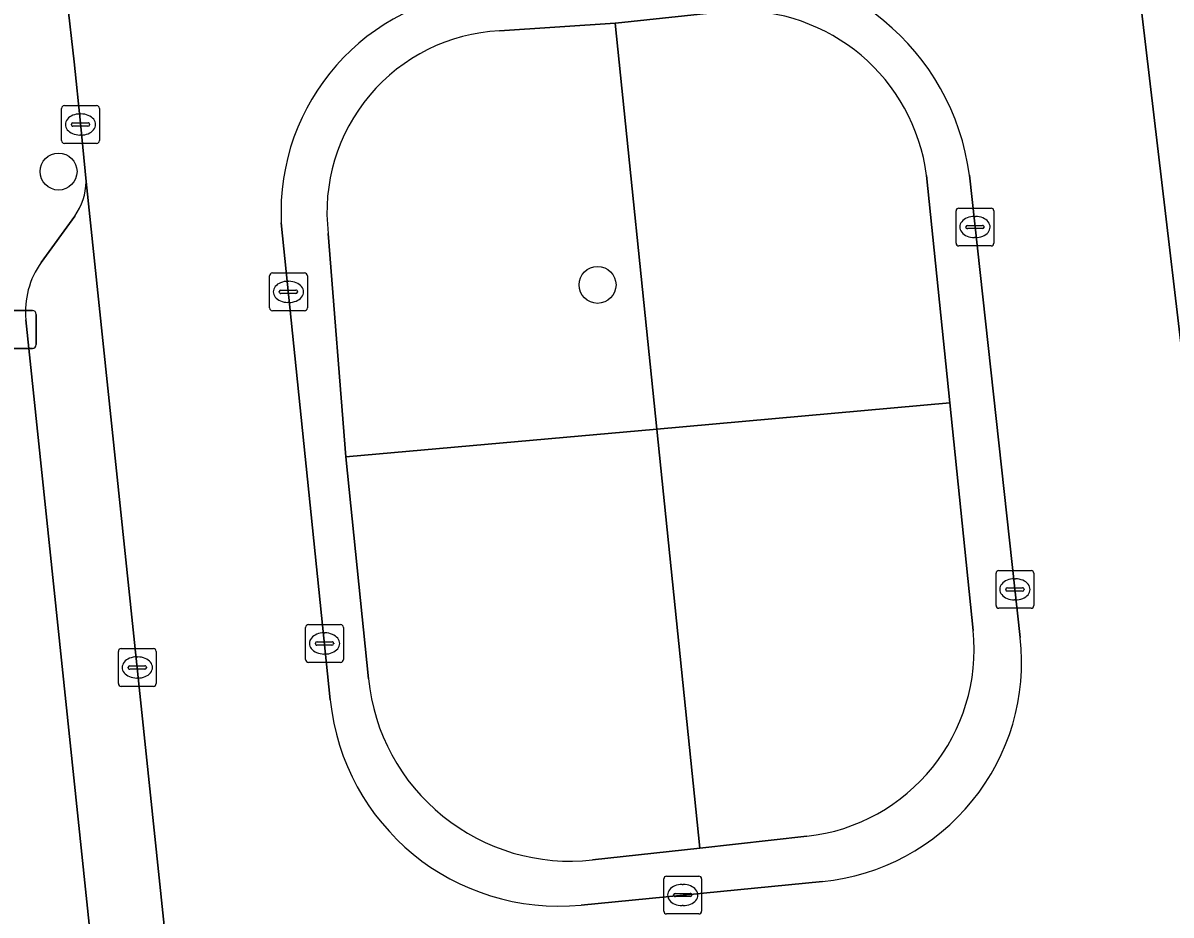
# Model space of a CAD drawing. Extents: x 160554 to 161248, y 385329 to 386506.
# Drawn here: x 160765.44 to 160795.83, y 386054.36 to 386077.97 of the extents above; entities that cross this region are included whole.
import ezdxf

# ---------------------------------------------------------------- set-up
doc = ezdxf.new("R2010")
doc.units = 0
for name, color, linetype in [('IMGEO_Boom', 7, 'Continuous'), ('IMGEO_Groenvoorziening', 7, 'Continuous'), ('IMGEO_Kolk', 7, 'Continuous'), ('IMGEO_Lichtmast', 7, 'Continuous'), ('IMGEO_Parkeervlak_open', 7, 'Continuous'), ('IMGEO_Rijbaan_lokaal_open', 7, 'Continuous'), ('IMGEO_Verkeerseiland_open', 7, 'Continuous'), ('IMGEO_Voetpad_open', 7, 'Continuous')]:
    doc.layers.add(name, color=color, linetype=linetype)

msp = doc.modelspace()

# ---------------------------------------------------------------- linework, layer by layer
at = {"layer": 'IMGEO_Boom'}
for centre in [(160766.382, 386074.034), (160780.651, 386071.036)]:
    msp.add_circle(centre, 0.489, dxfattribs=at)
at = {"layer": 'IMGEO_Groenvoorziening'}
for points in [[(160784.198, 386078.287), (160781.124, 386077.96), (160781.119, 386077.959), (160782.218, 386067.218), (160789.977, 386067.912), (160789.362, 386073.932)], [(160773.521, 386072.392), (160773.989, 386066.482), (160782.218, 386067.218), (160781.119, 386077.959)], [(160781.119, 386077.959), (160778.051, 386077.759)], [(160790.592, 386061.892), (160789.977, 386067.912), (160782.218, 386067.218), (160783.354, 386056.128), (160786.189, 386056.441)], [(160780.518, 386055.814), (160783.354, 386056.128), (160782.218, 386067.218), (160773.989, 386066.482), (160774.586, 386060.608)]]:
    msp.add_lwpolyline(points, dxfattribs=at)
for centre, radius, start, end in [((160784.402, 386073.29), 5.001, 7.3768, 92.3387), ((160778.292, 386072.96), 4.805, 92.8796, 186.7885), ((160785.643, 386061.386), 4.975, 276.3054, 5.8361), ((160779.928, 386061.152), 5.37, 185.8092, 276.3033)]:
    msp.add_arc(centre, radius, start, end, dxfattribs=at)
at = {"layer": 'IMGEO_Kolk'}
for p, q in [((160766.537, 386075.781), (160767.389, 386075.781)), ((160766.462, 386074.855), (160766.462, 386075.707)), ((160766.95, 386075.561), (160766.975, 386075.561)), ((160767.463, 386075.707), (160767.463, 386074.855)), ((160766.721, 386075.275), (160766.721, 386075.287)), ((160767.159, 386075.238), (160766.761, 386075.238)), ((160766.764, 386075.324), (160767.162, 386075.324)), ((160767.205, 386075.287), (160767.205, 386075.275)), ((160766.973, 386075.001), (160766.948, 386075.001)), ((160767.389, 386074.781), (160766.537, 386074.781)), ((160790.141, 386072.141), (160790.141, 386072.993)), ((160790.216, 386073.067), (160791.068, 386073.067)), ((160791.142, 386072.993), (160791.142, 386072.141)), ((160790.629, 386072.847), (160790.654, 386072.847)), ((160790.4, 386072.561), (160790.4, 386072.573)), ((160790.838, 386072.524), (160790.44, 386072.524)), ((160790.443, 386072.61), (160790.841, 386072.61)), ((160790.884, 386072.573), (160790.884, 386072.561)), ((160790.652, 386072.287), (160790.627, 386072.287)), ((160791.068, 386072.067), (160790.216, 386072.067)), ((160771.967, 386070.425), (160771.967, 386071.277)), ((160772.042, 386071.351), (160772.894, 386071.351)), ((160772.968, 386071.277), (160772.968, 386070.425)), ((160772.269, 386070.894), (160772.667, 386070.894)), ((160772.455, 386071.131), (160772.48, 386071.131)), ((160772.226, 386070.845), (160772.226, 386070.857)), ((160772.664, 386070.808), (160772.266, 386070.808)), ((160772.478, 386070.571), (160772.453, 386070.571)), ((160772.71, 386070.857), (160772.71, 386070.845)), ((160772.894, 386070.351), (160772.042, 386070.351)), ((160791.199, 386062.549), (160791.199, 386063.401)), ((160791.274, 386063.475), (160792.126, 386063.475)), ((160792.2, 386063.401), (160792.2, 386062.549)), ((160791.458, 386062.969), (160791.458, 386062.981)), ((160791.501, 386063.018), (160791.899, 386063.018)), ((160791.687, 386063.255), (160791.712, 386063.255)), ((160791.942, 386062.981), (160791.942, 386062.969)), ((160791.896, 386062.932), (160791.498, 386062.932)), ((160791.71, 386062.695), (160791.685, 386062.695)), ((160792.126, 386062.475), (160791.274, 386062.475)), ((160772.922, 386061.119), (160772.922, 386061.971)), ((160772.997, 386062.045), (160773.849, 386062.045)), ((160773.41, 386061.825), (160773.435, 386061.825)), ((160773.923, 386061.971), (160773.923, 386061.119)), ((160773.181, 386061.539), (160773.181, 386061.551)), ((160773.619, 386061.502), (160773.221, 386061.502)), ((160773.224, 386061.588), (160773.622, 386061.588)), ((160773.665, 386061.551), (160773.665, 386061.539)), ((160767.966, 386060.483), (160767.966, 386061.335)), ((160768.041, 386061.409), (160768.893, 386061.409)), ((160768.454, 386061.189), (160768.479, 386061.189)), ((160768.967, 386061.335), (160768.967, 386060.483)), ((160773.433, 386061.265), (160773.408, 386061.265)), ((160768.225, 386060.903), (160768.225, 386060.915)), ((160768.663, 386060.866), (160768.265, 386060.866)), ((160768.268, 386060.952), (160768.666, 386060.952)), ((160768.709, 386060.915), (160768.709, 386060.903)), ((160773.849, 386061.045), (160772.997, 386061.045)), ((160768.477, 386060.629), (160768.452, 386060.629)), ((160768.893, 386060.409), (160768.041, 386060.409)), ((160782.479, 386055.386), (160783.331, 386055.386)), ((160782.404, 386054.46), (160782.404, 386055.312)), ((160782.892, 386055.166), (160782.917, 386055.166)), ((160783.405, 386055.312), (160783.405, 386054.46)), ((160782.663, 386054.88), (160782.663, 386054.892)), ((160783.101, 386054.843), (160782.703, 386054.843)), ((160782.706, 386054.929), (160783.104, 386054.929)), ((160783.147, 386054.892), (160783.147, 386054.88)), ((160782.915, 386054.606), (160782.89, 386054.606)), ((160783.331, 386054.386), (160782.479, 386054.386))]:
    msp.add_line(p, q, dxfattribs=at)
for points in [[(160766.537, 386075.781), (160767.389, 386075.781)], [(160766.462, 386074.855), (160766.462, 386075.707)], [(160767.463, 386075.707), (160767.463, 386074.855)], [(160767.389, 386074.781), (160766.537, 386074.781)], [(160790.141, 386072.141), (160790.141, 386072.993)], [(160790.216, 386073.067), (160791.068, 386073.067)], [(160791.142, 386072.993), (160791.142, 386072.141)], [(160791.068, 386072.067), (160790.216, 386072.067)], [(160771.967, 386070.425), (160771.967, 386071.277)], [(160772.042, 386071.351), (160772.894, 386071.351)], [(160772.968, 386071.277), (160772.968, 386070.425)], [(160772.894, 386070.351), (160772.042, 386070.351)], [(160791.199, 386062.549), (160791.199, 386063.401)], [(160791.274, 386063.475), (160792.126, 386063.475)], [(160792.2, 386063.401), (160792.2, 386062.549)], [(160792.126, 386062.475), (160791.274, 386062.475)], [(160772.922, 386061.119), (160772.922, 386061.971)], [(160772.997, 386062.045), (160773.849, 386062.045)], [(160773.923, 386061.971), (160773.923, 386061.119)], [(160767.966, 386060.483), (160767.966, 386061.335)], [(160768.041, 386061.409), (160768.893, 386061.409)], [(160768.967, 386061.335), (160768.967, 386060.483)], [(160773.849, 386061.045), (160772.997, 386061.045)], [(160768.893, 386060.409), (160768.041, 386060.409)], [(160782.479, 386055.386), (160783.331, 386055.386)], [(160782.404, 386054.46), (160782.404, 386055.312)], [(160783.405, 386055.312), (160783.405, 386054.46)], [(160783.331, 386054.386), (160782.479, 386054.386)]]:
    msp.add_lwpolyline(points, dxfattribs=at)
for centre, radius, start, end in [((160766.539, 386075.705), 0.0765, 91.552, 178.448), ((160766.539, 386075.705), 0.0765, 91.552, 178.448), ((160767.387, 386075.705), 0.0765, 1.552, 88.448), ((160767.387, 386075.705), 0.0765, 1.552, 88.448), ((160766.761, 386075.284), 0.0403, 85.8775, 175.7526), ((160766.758, 386075.274), 0.0366, 178.938, 274.7102), ((160767.162, 386075.281), 0.043, 264.8664, 352.4533), ((160767.166, 386075.286), 0.0386, 1.7309, 96.639), ((160766.539, 386074.857), 0.0765, 181.552, 268.448), ((160766.539, 386074.857), 0.0765, 181.552, 268.448), ((160767.387, 386074.857), 0.0765, 271.552, 358.448), ((160767.387, 386074.857), 0.0765, 271.552, 358.448), ((160790.218, 386072.991), 0.0765, 91.552, 178.448), ((160790.218, 386072.991), 0.0765, 91.552, 178.448), ((160791.066, 386072.991), 0.0765, 1.552, 88.448), ((160791.066, 386072.991), 0.0765, 1.552, 88.448), ((160790.44, 386072.57), 0.0403, 85.8775, 175.7526), ((160790.437, 386072.56), 0.0366, 178.938, 274.7102), ((160790.841, 386072.567), 0.043, 264.8664, 352.4533), ((160790.845, 386072.572), 0.0386, 1.7309, 96.639), ((160790.218, 386072.143), 0.0765, 181.552, 268.448), ((160790.218, 386072.143), 0.0765, 181.552, 268.448), ((160791.066, 386072.143), 0.0765, 271.552, 358.448), ((160791.066, 386072.143), 0.0765, 271.552, 358.448), ((160772.044, 386071.275), 0.0765, 91.552, 178.448), ((160772.044, 386071.275), 0.0765, 91.552, 178.448), ((160772.892, 386071.275), 0.0765, 1.552, 88.448), ((160772.892, 386071.275), 0.0765, 1.552, 88.448), ((160772.266, 386070.854), 0.0403, 85.8775, 175.7526), ((160772.671, 386070.856), 0.0386, 1.7309, 96.639), ((160772.263, 386070.844), 0.0366, 178.938, 274.7102), ((160772.667, 386070.851), 0.043, 264.8664, 352.4533), ((160772.044, 386070.427), 0.0765, 181.552, 268.448), ((160772.044, 386070.427), 0.0765, 181.552, 268.448), ((160772.892, 386070.427), 0.0765, 271.552, 358.448), ((160772.892, 386070.427), 0.0765, 271.552, 358.448), ((160791.276, 386063.399), 0.0765, 91.552, 178.448), ((160791.276, 386063.399), 0.0765, 91.552, 178.448), ((160792.124, 386063.399), 0.0765, 1.552, 88.448), ((160792.124, 386063.399), 0.0765, 1.552, 88.448), ((160791.498, 386062.978), 0.0403, 85.8775, 175.7526), ((160791.495, 386062.968), 0.0366, 178.938, 274.7102), ((160791.899, 386062.975), 0.043, 264.8664, 352.4533), ((160791.903, 386062.98), 0.0386, 1.7309, 96.639), ((160791.276, 386062.551), 0.0765, 181.552, 268.448), ((160791.276, 386062.551), 0.0765, 181.552, 268.448), ((160792.124, 386062.551), 0.0765, 271.552, 358.448), ((160792.124, 386062.551), 0.0765, 271.552, 358.448), ((160772.999, 386061.969), 0.0765, 91.552, 178.448), ((160772.999, 386061.969), 0.0765, 91.552, 178.448), ((160773.847, 386061.969), 0.0765, 1.552, 88.448), ((160773.847, 386061.969), 0.0765, 1.552, 88.448), ((160773.221, 386061.548), 0.0403, 85.8775, 175.7526), ((160773.218, 386061.538), 0.0366, 178.938, 274.7102), ((160773.622, 386061.545), 0.043, 264.8664, 352.4533), ((160773.626, 386061.55), 0.0386, 1.7309, 96.639), ((160768.043, 386061.333), 0.0765, 91.552, 178.448), ((160768.043, 386061.333), 0.0765, 91.552, 178.448), ((160768.891, 386061.333), 0.0765, 1.552, 88.448), ((160768.891, 386061.333), 0.0765, 1.552, 88.448), ((160768.265, 386060.912), 0.0403, 85.8775, 175.7526), ((160768.262, 386060.902), 0.0366, 178.938, 274.7102), ((160768.666, 386060.909), 0.043, 264.8664, 352.4533), ((160768.67, 386060.914), 0.0386, 1.7309, 96.639), ((160772.999, 386061.121), 0.0765, 181.552, 268.448), ((160772.999, 386061.121), 0.0765, 181.552, 268.448), ((160773.847, 386061.121), 0.0765, 271.552, 358.448), ((160773.847, 386061.121), 0.0765, 271.552, 358.448), ((160768.043, 386060.485), 0.0765, 181.552, 268.448), ((160768.043, 386060.485), 0.0765, 181.552, 268.448), ((160768.891, 386060.485), 0.0765, 271.552, 358.448), ((160768.891, 386060.485), 0.0765, 271.552, 358.448), ((160782.481, 386055.31), 0.0765, 91.552, 178.448), ((160782.481, 386055.31), 0.0765, 91.552, 178.448), ((160783.329, 386055.31), 0.0765, 1.552, 88.448), ((160783.329, 386055.31), 0.0765, 1.552, 88.448), ((160782.703, 386054.889), 0.0403, 85.8775, 175.7526), ((160782.7, 386054.879), 0.0366, 178.938, 274.7102), ((160783.104, 386054.886), 0.043, 264.8664, 352.4533), ((160783.108, 386054.891), 0.0386, 1.7309, 96.639), ((160782.481, 386054.462), 0.0765, 181.552, 268.448), ((160782.481, 386054.462), 0.0765, 181.552, 268.448), ((160783.329, 386054.462), 0.0765, 271.552, 358.448), ((160783.329, 386054.462), 0.0765, 271.552, 358.448)]:
    msp.add_arc(centre, radius, start, end, dxfattribs=at)
for centre, major_axis, ratio, start_param, end_param in [((160766.949, 386075.281), (-0.387, 0.002), 0.722429, 4.712389, 7.853982), ((160766.974, 386075.281), (-0.39, 0.002), 0.717154, 1.570796, 4.712389), ((160790.628, 386072.567), (-0.387, 0.002), 0.722429, 4.712389, 7.853982), ((160790.653, 386072.567), (-0.39, 0.002), 0.717154, 1.570796, 4.712389), ((160772.454, 386070.851), (-0.387, 0.002), 0.722429, 4.712389, 7.853982), ((160772.479, 386070.851), (-0.39, 0.002), 0.717154, 1.570796, 4.712389), ((160791.686, 386062.975), (-0.387, 0.002), 0.722429, 4.712389, 7.853982), ((160791.711, 386062.975), (-0.39, 0.002), 0.717154, 1.570796, 4.712389), ((160773.409, 386061.545), (-0.387, 0.002), 0.722429, 4.712389, 7.853982), ((160773.434, 386061.545), (-0.39, 0.002), 0.717154, 1.570796, 4.712389), ((160768.453, 386060.909), (-0.387, 0.002), 0.722429, 4.712389, 7.853982), ((160768.478, 386060.909), (-0.39, 0.002), 0.717154, 1.570796, 4.712389), ((160782.891, 386054.886), (-0.387, 0.002), 0.722429, 4.712389, 7.853982), ((160782.916, 386054.886), (-0.39, 0.002), 0.717154, 1.570796, 4.712389)]:
    msp.add_ellipse(centre, major_axis=major_axis, ratio=ratio, start_param=start_param, end_param=end_param, dxfattribs=at)
at = {"layer": 'IMGEO_Lichtmast'}
for p, q in [((160764.902, 386070.356), (160765.692, 386070.356)), ((160765.692, 386070.356), (160764.902, 386070.356)), ((160765.792, 386070.256), (160765.792, 386069.456)), ((160765.792, 386069.456), (160765.792, 386070.256)), ((160765.692, 386069.356), (160764.902, 386069.356)), ((160764.902, 386069.356), (160765.692, 386069.356))]:
    msp.add_line(p, q, dxfattribs=at)
for centre, start, end in [((160765.692, 386070.256), 0, 90), ((160765.692, 386070.256), 360, 90), ((160765.692, 386069.456), 270, 0), ((160765.692, 386069.456), 270, 0)]:
    msp.add_arc(centre, 0.1, start, end, dxfattribs=at)
at = {"layer": 'IMGEO_Parkeervlak_open'}
for points in [[(160774.765, 385986.114), (160775.99, 385985.247), (160776.471, 385984.724), (160774.881, 386000), (160772.645, 386021.005), (160767.112, 386073.774)], [(160766.809, 386072.857), (160765.923, 386071.629)], [(160765.519, 386070.113), (160770.498, 386022.549), (160770.681, 386020.798), (160771.058, 386017.254), (160772.895, 386000), (160774.286, 385986.931)]]:
    msp.add_lwpolyline(points, dxfattribs=at)
for centre, radius, start, end in [((160765.506, 386073.796), 1.606, 324.2173, 359.213), ((160767.718, 386070.339), 2.211, 144.2969, 185.859)]:
    msp.add_arc(centre, radius, start, end, dxfattribs=at)
at = {"layer": 'IMGEO_Rijbaan_lokaal_open'}
for points in [[(160790.865, 386085.285), (160790.452, 386085.264), (160789.868, 386085.202), (160766.741, 386082.763), (160766.152, 386082.701), (160766.611, 386078.562), (160766.791, 386076.943), (160766.961, 386075.32), (160767.112, 386073.774), (160772.645, 386021.005), (160774.881, 386000), (160776.471, 385984.724), (160780.562, 385985.145), (160788.954, 385985.976), (160801.932, 385987.281), (160825.874, 385989.726), (160847.456, 385991.944), (160851.678, 385992.378)], [(160797.087, 386061.062), (160794.627, 386081.886)], [(160790.493, 386073.936), (160791.842, 386061.698)], [(160773.575, 386060.051), (160772.279, 386072.682)], [(160786.607, 386055.247), (160780.215, 386054.621)]]:
    msp.add_lwpolyline(points, dxfattribs=at)
for centre, radius, start, end in [((160784.216, 386073.132), 6.328, 7.2986, 94.0122), ((160778.131, 386072.971), 5.859, 94.2678, 182.828), ((160786.038, 386061.058), 5.839, 275.5937, 6.2875), ((160779.622, 386060.671), 6.079, 185.8505, 275.5989)]:
    msp.add_arc(centre, radius, start, end, dxfattribs=at)
at = {"layer": 'IMGEO_Verkeerseiland_open'}
for points in [[(160778.051, 386077.759), (160781.119, 386077.959), (160781.124, 386077.96), (160784.198, 386078.287)], [(160789.362, 386073.932), (160789.977, 386067.912), (160790.592, 386061.892)], [(160791.842, 386061.698), (160790.493, 386073.936)], [(160772.279, 386072.682), (160773.575, 386060.051)], [(160774.586, 386060.608), (160773.989, 386066.482), (160773.521, 386072.392)], [(160786.189, 386056.441), (160783.354, 386056.128), (160780.518, 386055.814)], [(160780.215, 386054.621), (160786.607, 386055.247)]]:
    msp.add_lwpolyline(points, dxfattribs=at)
for centre, radius, start, end in [((160784.216, 386073.132), 6.328, 7.2986, 94.0122), ((160778.131, 386072.971), 5.859, 94.2678, 182.828), ((160784.402, 386073.29), 5.001, 7.3768, 92.3387), ((160778.292, 386072.96), 4.805, 92.8796, 186.7885), ((160785.643, 386061.386), 4.975, 276.3054, 5.8361), ((160786.038, 386061.058), 5.839, 275.5937, 6.2875), ((160779.928, 386061.152), 5.37, 185.8092, 276.3033), ((160779.622, 386060.671), 6.079, 185.8505, 275.5989)]:
    msp.add_arc(centre, radius, start, end, dxfattribs=at)
at = {"layer": 'IMGEO_Voetpad_open'}
for points in [[(160794.627, 386081.886), (160797.087, 386061.062)], [(160766.961, 386075.32), (160766.791, 386076.943), (160766.611, 386078.562), (160766.115, 386078.507), (160762.424, 386078.221), (160762.861, 386073.091), (160770.665, 386000), (160773.674, 385971.815), (160772.629, 385971.543), (160773.921, 385965.761), (160776.074, 385966.255)], [(160767.112, 386073.774), (160766.961, 386075.32)], [(160765.923, 386071.629), (160766.809, 386072.857)], [(160774.286, 385986.931), (160772.895, 386000), (160771.058, 386017.254), (160770.561, 386017.202), (160770.001, 386022.497), (160770.498, 386022.549), (160765.519, 386070.113)]]:
    msp.add_lwpolyline(points, dxfattribs=at)
for centre, radius, start, end in [((160765.506, 386073.796), 1.606, 324.2173, 359.213), ((160767.718, 386070.339), 2.211, 144.2969, 185.859)]:
    msp.add_arc(centre, radius, start, end, dxfattribs=at)

doc.saveas('drawing.dxf')
